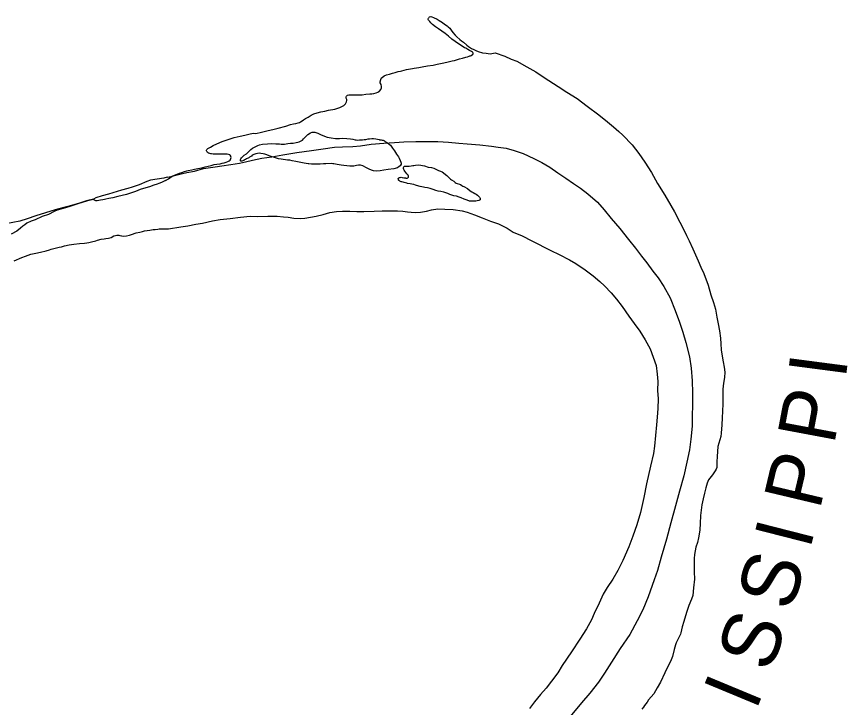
# Model space of a CAD drawing. Extents: x -939622 to -934222, y 1383701 to 1385301.
# Drawn here: x -935659.27 to -935632.03, y 1384134.34 to 1384156.99 of the extents above; entities that cross this region are included whole.
import ezdxf

# ---------------------------------------------------------------- set-up
doc = ezdxf.new("R2010")
doc.units = 0
doc.layers.add('Level 3', color=7, linetype='Continuous')
doc.layers.add('Level 9', color=7, linetype='Continuous')

msp = doc.modelspace()

# ---------------------------------------------------------------- linework, layer by layer
at = {"layer": 'Level 3'}
for points in [[(-935654.334, 1384151.73), (-935654.209, 1384151.743), (-935654.099, 1384151.777), (-935653.959, 1384151.818), (-935653.837, 1384151.841), (-935653.691, 1384151.879), (-935653.438, 1384151.924), (-935653.144, 1384152.007), (-935652.759, 1384152.059), (-935652.541, 1384152.094), (-935652.246, 1384152.138), (-935651.963, 1384152.19), (-935651.766, 1384152.233), (-935651.534, 1384152.28), (-935651.227, 1384152.352), (-935650.905, 1384152.396), (-935650.544, 1384152.457), (-935650.082, 1384152.537), (-935649.604, 1384152.596), (-935649.216, 1384152.66), (-935648.846, 1384152.713), (-935648.586, 1384152.722), (-935648.25, 1384152.734), (-935647.99, 1384152.755), (-935647.65, 1384152.803), (-935647.234, 1384152.839), (-935646.878, 1384152.866), (-935646.57, 1384152.886), (-935646.18, 1384152.9), (-935645.949, 1384152.899), (-935645.712, 1384152.892), (-935645.46, 1384152.892), (-935645.111, 1384152.877), (-935644.774, 1384152.844), (-935644.494, 1384152.82), (-935644.082, 1384152.787), (-935643.7, 1384152.74), (-935643.483, 1384152.714), (-935643.223, 1384152.672), (-935642.954, 1384152.603), (-935642.665, 1384152.499), (-935642.305, 1384152.339), (-935642.048, 1384152.204), (-935641.782, 1384152.05), (-935641.527, 1384151.869), (-935641.262, 1384151.695), (-935641.004, 1384151.52), (-935640.777, 1384151.365), (-935640.536, 1384151.174), (-935640.223, 1384150.902), (-935640.001, 1384150.659), (-935639.769, 1384150.375), (-935639.494, 1384150.047), (-935639.205, 1384149.683), (-935638.978, 1384149.399), (-935638.777, 1384149.137), (-935638.607, 1384148.917), (-935638.402, 1384148.641), (-935638.236, 1384148.424), (-935638.046, 1384148.141), (-935637.843, 1384147.768), (-935637.67, 1384147.355), (-935637.533, 1384146.965), (-935637.425, 1384146.646), (-935637.323, 1384146.3), (-935637.207, 1384145.836), (-935637.155, 1384145.464), (-935637.116, 1384145.049), (-935637.102, 1384144.652), (-935637.108, 1384144.233), (-935637.112, 1384143.91), (-935637.114, 1384143.557), (-935637.156, 1384143.136), (-935637.207, 1384142.788), (-935637.294, 1384142.384), (-935637.389, 1384141.934), (-935637.533, 1384141.428), (-935637.66, 1384140.944), (-935637.814, 1384140.39), (-935637.963, 1384139.854), (-935638.137, 1384139.26), (-935638.259, 1384138.831), (-935638.365, 1384138.525), (-935638.561, 1384137.957), (-935638.738, 1384137.535), (-935638.917, 1384137.17), (-935639.162, 1384136.73), (-935639.476, 1384136.267), (-935639.766, 1384135.822), (-935639.99, 1384135.462), (-935640.189, 1384135.168), (-935640.479, 1384134.799), (-935640.744, 1384134.491), (-935641.118, 1384134.038)], [(-935654.334, 1384151.73), (-935654.448, 1384151.691), (-935654.888, 1384151.631), (-935655.004, 1384151.586), (-935655.256, 1384151.479), (-935655.482, 1384151.396), (-935655.625, 1384151.354), (-935655.834, 1384151.296), (-935655.98, 1384151.251), (-935656.26, 1384151.167), (-935656.466, 1384151.109), (-935656.677, 1384151.045), (-935656.757, 1384151.007), (-935656.984, 1384150.946), (-935657.216, 1384150.872), (-935657.547, 1384150.772), (-935657.726, 1384150.732), (-935658.006, 1384150.655), (-935658.322, 1384150.555), (-935658.64, 1384150.459), (-935658.923, 1384150.36), (-935659.17, 1384150.286), (-935659.624, 1384150.192)]]:
    msp.add_lwpolyline(points, dxfattribs=at)
at = {"layer": 'Level 9'}
for points in [[(-935648.444, 1384154.394), (-935648.421, 1384154.41), (-935648.373, 1384154.421), (-935648.263, 1384154.428), (-935648.139, 1384154.423), (-935648.032, 1384154.424), (-935647.936, 1384154.43), (-935647.822, 1384154.443), (-935647.691, 1384154.457), (-935647.619, 1384154.463), (-935647.559, 1384154.474), (-935647.479, 1384154.492), (-935647.429, 1384154.511), (-935647.393, 1384154.531), (-935647.373, 1384154.547), (-935647.327, 1384154.599), (-935647.316, 1384154.621), (-935647.308, 1384154.651), (-935647.306, 1384154.697), (-935647.315, 1384154.763), (-935647.347, 1384154.822), (-935647.348, 1384154.855), (-935647.33, 1384154.931), (-935647.302, 1384154.983), (-935647.287, 1384154.999), (-935647.22, 1384155.046), (-935647.143, 1384155.085), (-935647.042, 1384155.107), (-935646.941, 1384155.138), (-935646.858, 1384155.162), (-935646.763, 1384155.186), (-935646.68, 1384155.207), (-935646.644, 1384155.218), (-935646.486, 1384155.253), (-935646.29, 1384155.29), (-935646.239, 1384155.304), (-935646.084, 1384155.319), (-935645.97, 1384155.341), (-935645.795, 1384155.374), (-935645.616, 1384155.404), (-935645.482, 1384155.433), (-935645.371, 1384155.452), (-935645.258, 1384155.48), (-935645.118, 1384155.512), (-935644.985, 1384155.541), (-935644.913, 1384155.553), (-935644.809, 1384155.584), (-935644.753, 1384155.601), (-935644.649, 1384155.628), (-935644.542, 1384155.659), (-935644.488, 1384155.673), (-935644.432, 1384155.69), (-935644.411, 1384155.7), (-935644.388, 1384155.71), (-935644.364, 1384155.72), (-935644.317, 1384155.743), (-935644.305, 1384155.758), (-935644.3, 1384155.779), (-935644.303, 1384155.788), (-935644.31, 1384155.809), (-935644.323, 1384155.827), (-935644.357, 1384155.85), (-935644.421, 1384155.884), (-935644.473, 1384155.912), (-935644.543, 1384155.952), (-935644.586, 1384155.971), (-935644.666, 1384156.023), (-935644.776, 1384156.094), (-935644.893, 1384156.172), (-935645.004, 1384156.249), (-935645.112, 1384156.345), (-935645.217, 1384156.432), (-935645.325, 1384156.512), (-935645.436, 1384156.593), (-935645.54, 1384156.658), (-935645.636, 1384156.737), (-935645.683, 1384156.786), (-935645.717, 1384156.827), (-935645.761, 1384156.874), (-935645.761, 1384156.877), (-935645.771, 1384156.901), (-935645.775, 1384156.922), (-935645.766, 1384156.94), (-935645.758, 1384156.952), (-935645.744, 1384156.971), (-935645.729, 1384156.987), (-935645.693, 1384156.991), (-935645.654, 1384156.989), (-935645.599, 1384156.967), (-935645.486, 1384156.908), (-935645.41, 1384156.862), (-935645.311, 1384156.796), (-935645.243, 1384156.741), (-935645.157, 1384156.684), (-935645.12, 1384156.655), (-935645.065, 1384156.609), (-935645.017, 1384156.547), (-935644.964, 1384156.471), (-935644.891, 1384156.38), (-935644.838, 1384156.324), (-935644.739, 1384156.24)], [(-935644.739, 1384156.24), (-935644.681, 1384156.194), (-935644.622, 1384156.148), (-935644.511, 1384156.052), (-935644.458, 1384156.009), (-935644.354, 1384155.946), (-935644.278, 1384155.907), (-935644.217, 1384155.879), (-935644.135, 1384155.848), (-935643.995, 1384155.808), (-935643.875, 1384155.797), (-935643.739, 1384155.772), (-935643.581, 1384155.799), (-935643.259, 1384155.692), (-935643.055, 1384155.597), (-935642.869, 1384155.528), (-935642.544, 1384155.34), (-935642.245, 1384155.179), (-935641.999, 1384155.019), (-935641.818, 1384154.899), (-935641.514, 1384154.704), (-935641.228, 1384154.518), (-935640.893, 1384154.301), (-935640.561, 1384154.056), (-935640.178, 1384153.768), (-935639.897, 1384153.54), (-935639.696, 1384153.372), (-935639.52, 1384153.224), (-935639.39, 1384153.108), (-935639.09, 1384152.781), (-935638.864, 1384152.503), (-935638.674, 1384152.214), (-935638.455, 1384151.881), (-935638.256, 1384151.523), (-935638.014, 1384151.133), (-935637.813, 1384150.794), (-935637.695, 1384150.584), (-935637.521, 1384150.255), (-935637.392, 1384150), (-935637.307, 1384149.81), (-935637.22, 1384149.632), (-935637.094, 1384149.38), (-935636.921, 1384148.985), (-935636.829, 1384148.769), (-935636.738, 1384148.57), (-935636.589, 1384148.183), (-935636.5, 1384147.866), (-935636.422, 1384147.616), (-935636.357, 1384147.392), (-935636.303, 1384147.135), (-935636.262, 1384146.913), (-935636.221, 1384146.682), (-935636.191, 1384146.448), (-935636.182, 1384146.264), (-935636.165, 1384146.063), (-935636.134, 1384145.85), (-935636.103, 1384145.667), (-935636.067, 1384145.493), (-935636.046, 1384145.325), (-935636.052, 1384145.159), (-935636.094, 1384144.974), (-935636.11, 1384144.771), (-935636.109, 1384144.563), (-935636.111, 1384144.295), (-935636.118, 1384144.047), (-935636.134, 1384143.836), (-935636.141, 1384143.603), (-935636.167, 1384143.331), (-935636.181, 1384143.219), (-935636.239, 1384143), (-935636.271, 1384142.887), (-935636.289, 1384142.729), (-935636.298, 1384142.56), (-935636.305, 1384142.394), (-935636.303, 1384142.265), (-935636.305, 1384142.243), (-935636.307, 1384142.222), (-935636.313, 1384142.207), (-935636.329, 1384142.152), (-935636.36, 1384142.091), (-935636.454, 1384141.964), (-935636.58, 1384141.796), (-935636.622, 1384141.695), (-935636.667, 1384141.537), (-935636.708, 1384141.358), (-935636.753, 1384141.181), (-935636.797, 1384140.978), (-935636.824, 1384140.808), (-935636.845, 1384140.632), (-935636.853, 1384140.364), (-935636.867, 1384140.164), (-935636.886, 1384140.022), (-935636.905, 1384139.894), (-935636.945, 1384139.748), (-935636.999, 1384139.586), (-935637.039, 1384139.353), (-935637.052, 1384139.214), (-935637.057, 1384139.011), (-935637.055, 1384138.785), (-935637.046, 1384138.541), (-935637.072, 1384138.254)], [(-935654.39, 1384151.619), (-935654.287, 1384151.671), (-935654.252, 1384151.699), (-935654.17, 1384151.754), (-935654.046, 1384151.812), (-935653.928, 1384151.856), (-935653.857, 1384151.882), (-935653.765, 1384151.913), (-935653.693, 1384151.93), (-935653.643, 1384151.944), (-935653.53, 1384151.966), (-935653.437, 1384151.987), (-935653.333, 1384152.006), (-935653.199, 1384152.032), (-935653.089, 1384152.06), (-935652.994, 1384152.087), (-935652.89, 1384152.112), (-935652.798, 1384152.136), (-935652.702, 1384152.155), (-935652.601, 1384152.168), (-935652.535, 1384152.182), (-935652.464, 1384152.199), (-935652.401, 1384152.214), (-935652.348, 1384152.237), (-935652.298, 1384152.263), (-935652.275, 1384152.288), (-935652.25, 1384152.343), (-935652.242, 1384152.373), (-935652.243, 1384152.4), (-935652.25, 1384152.415), (-935652.266, 1384152.442), (-935652.278, 1384152.456), (-935652.32, 1384152.467), (-935652.366, 1384152.477), (-935652.441, 1384152.484), (-935652.54, 1384152.48), (-935652.63, 1384152.477), (-935652.717, 1384152.477), (-935652.783, 1384152.481), (-935652.822, 1384152.479), (-935652.882, 1384152.492), (-935652.9, 1384152.495), (-935652.94, 1384152.505), (-935652.976, 1384152.51), (-935652.976, 1384152.513), (-935653.01, 1384152.53), (-935653.022, 1384152.551), (-935653.035, 1384152.565), (-935653.042, 1384152.592), (-935653.046, 1384152.613), (-935653.04, 1384152.629), (-935653.04, 1384152.632), (-935653.002, 1384152.663), (-935652.92, 1384152.714), (-935652.829, 1384152.76), (-935652.702, 1384152.824), (-935652.534, 1384152.894), (-935652.237, 1384152.994), (-935652.134, 1384153.031), (-935651.943, 1384153.065), (-935651.785, 1384153.107), (-935651.616, 1384153.143), (-935651.509, 1384153.168), (-935651.424, 1384153.156), (-935651.246, 1384153.198), (-935651.026, 1384153.251), (-935650.868, 1384153.284), (-935650.693, 1384153.335), (-935650.449, 1384153.401), (-935650.295, 1384153.449), (-935650.193, 1384153.47), (-935650.113, 1384153.488), (-935650.045, 1384153.506), (-935649.994, 1384153.523), (-935649.959, 1384153.542), (-935649.909, 1384153.574), (-935649.862, 1384153.606), (-935649.798, 1384153.65), (-935649.713, 1384153.698), (-935649.613, 1384153.759), (-935649.53, 1384153.798), (-935649.42, 1384153.832), (-935649.292, 1384153.864), (-935649.167, 1384153.892), (-935649.046, 1384153.924), (-935648.837, 1384153.958), (-935648.739, 1384153.983), (-935648.677, 1384154.009), (-935648.629, 1384154.032), (-935648.609, 1384154.042), (-935648.538, 1384154.08), (-935648.492, 1384154.133), (-935648.478, 1384154.152), (-935648.45, 1384154.201), (-935648.439, 1384154.244), (-935648.443, 1384154.277), (-935648.46, 1384154.321), (-935648.467, 1384154.348), (-935648.467, 1384154.36), (-935648.456, 1384154.382), (-935648.444, 1384154.394)], [(-935648.959, 1384152.178), (-935649.133, 1384152.163), (-935649.211, 1384152.163), (-935649.313, 1384152.156), (-935649.394, 1384152.157), (-935649.469, 1384152.157), (-935649.534, 1384152.152), (-935649.597, 1384152.155), (-935649.691, 1384152.164), (-935649.715, 1384152.166), (-935649.839, 1384152.189), (-935649.953, 1384152.203), (-935650.059, 1384152.224), (-935650.119, 1384152.24), (-935650.237, 1384152.263), (-935650.316, 1384152.281), (-935650.388, 1384152.288), (-935650.457, 1384152.294), (-935650.527, 1384152.304), (-935650.602, 1384152.313), (-935650.69, 1384152.331), (-935650.75, 1384152.35), (-935650.844, 1384152.38), (-935650.887, 1384152.394), (-935650.987, 1384152.429), (-935651.066, 1384152.463), (-935651.13, 1384152.479), (-935651.184, 1384152.489), (-935651.263, 1384152.501), (-935651.305, 1384152.509), (-935651.368, 1384152.506), (-935651.428, 1384152.495), (-935651.466, 1384152.482), (-935651.543, 1384152.443), (-935651.575, 1384152.418), (-935651.633, 1384152.382), (-935651.663, 1384152.36), (-935651.733, 1384152.325), (-935651.763, 1384152.309), (-935651.781, 1384152.302), (-935651.801, 1384152.289), (-935651.825, 1384152.276), (-935651.839, 1384152.267), (-935651.857, 1384152.26), (-935651.887, 1384152.247), (-935651.896, 1384152.25), (-935651.905, 1384152.252), (-935651.92, 1384152.252), (-935651.929, 1384152.261), (-935651.932, 1384152.266), (-935651.936, 1384152.296), (-935651.937, 1384152.299), (-935651.934, 1384152.309), (-935651.925, 1384152.324), (-935651.894, 1384152.358), (-935651.856, 1384152.405), (-935651.807, 1384152.449), (-935651.737, 1384152.496), (-935651.661, 1384152.562), (-935651.597, 1384152.631), (-935651.542, 1384152.681), (-935651.477, 1384152.714), (-935651.403, 1384152.743), (-935651.365, 1384152.763), (-935651.306, 1384152.783), (-935651.214, 1384152.81), (-935651.043, 1384152.822), (-935650.917, 1384152.827), (-935650.767, 1384152.814), (-935650.653, 1384152.818), (-935650.593, 1384152.808), (-935650.491, 1384152.806), (-935650.383, 1384152.827), (-935650.294, 1384152.837), (-935650.204, 1384152.843), (-935650.1, 1384152.862), (-935650.055, 1384152.875), (-935650.005, 1384152.889), (-935649.942, 1384152.912), (-935649.898, 1384152.941), (-935649.861, 1384152.982), (-935649.792, 1384153.062), (-935649.728, 1384153.128), (-935649.64, 1384153.179), (-935649.575, 1384153.203), (-935649.494, 1384153.202), (-935649.391, 1384153.173), (-935649.302, 1384153.128), (-935649.174, 1384153.069), (-935649.083, 1384153.033), (-935648.956, 1384153.013), (-935648.811, 1384152.994), (-935648.686, 1384152.999), (-935648.587, 1384153.002), (-935648.439, 1384152.989), (-935648.319, 1384152.978), (-935648.25, 1384152.969), (-935648.174, 1384152.953), (-935648.138, 1384152.946), (-935648.09, 1384152.944), (-935648.03, 1384152.949)], [(-935648.03, 1384152.949), (-935647.976, 1384152.948), (-935647.934, 1384152.95), (-935647.871, 1384152.958), (-935647.817, 1384152.966), (-935647.749, 1384152.98), (-935647.695, 1384152.985), (-935647.626, 1384152.994), (-935647.566, 1384152.993), (-935647.497, 1384152.986), (-935647.443, 1384152.973), (-935647.379, 1384152.957), (-935647.367, 1384152.955), (-935647.319, 1384152.95), (-935647.289, 1384152.942), (-935647.252, 1384152.938), (-935647.249, 1384152.935), (-935647.213, 1384152.912), (-935647.209, 1384152.909), (-935647.105, 1384152.849)], [(-935647.105, 1384152.849), (-935647.01, 1384152.771), (-935646.946, 1384152.68), (-935646.88, 1384152.589), (-935646.81, 1384152.48), (-935646.753, 1384152.397), (-935646.724, 1384152.347), (-935646.689, 1384152.276), (-935646.672, 1384152.219), (-935646.665, 1384152.189), (-935646.666, 1384152.15), (-935646.698, 1384152.101), (-935646.727, 1384152.075), (-935646.782, 1384152.034), (-935646.898, 1384152), (-935647.083, 1384151.975), (-935647.235, 1384151.952), (-935647.351, 1384151.93), (-935647.468, 1384151.923), (-935647.568, 1384151.934), (-935647.631, 1384151.95), (-935647.713, 1384151.987), (-935647.802, 1384152.029), (-935647.915, 1384152.094), (-935648, 1384152.124), (-935648.057, 1384152.119), (-935648.129, 1384152.105), (-935648.218, 1384152.086), (-935648.287, 1384152.081), (-935648.35, 1384152.085), (-935648.443, 1384152.094), (-935648.543, 1384152.108), (-935648.627, 1384152.123), (-935648.693, 1384152.127), (-935648.76, 1384152.137), (-935648.82, 1384152.153), (-935648.875, 1384152.163), (-935648.908, 1384152.168), (-935648.959, 1384152.178)], [(-935644.484, 1384151.358), (-935644.4, 1384151.28), (-935644.345, 1384151.245), (-935644.302, 1384151.226), (-935644.244, 1384151.192), (-935644.198, 1384151.166), (-935644.158, 1384151.137), (-935644.109, 1384151.088), (-935644.09, 1384151.067), (-935644.08, 1384151.053), (-935644.071, 1384151.032), (-935644.066, 1384150.984), (-935644.075, 1384150.978), (-935644.089, 1384150.968), (-935644.113, 1384150.955), (-935644.164, 1384150.947), (-935644.211, 1384150.943), (-935644.277, 1384150.943), (-935644.331, 1384150.941), (-935644.373, 1384150.934), (-935644.421, 1384150.938), (-935644.498, 1384150.975), (-935644.592, 1384151.005), (-935644.689, 1384151.046), (-935644.756, 1384151.074), (-935644.847, 1384151.104), (-935644.934, 1384151.113), (-935645.065, 1384151.157), (-935645.135, 1384151.188), (-935645.266, 1384151.231), (-935645.362, 1384151.255), (-935645.444, 1384151.27), (-935645.529, 1384151.288), (-935645.611, 1384151.325), (-935645.705, 1384151.354), (-935645.793, 1384151.373), (-935645.88, 1384151.391), (-935645.929, 1384151.401), (-935646.034, 1384151.424), (-935646.159, 1384151.456), (-935646.186, 1384151.467), (-935646.25, 1384151.483), (-935646.316, 1384151.499), (-935646.364, 1384151.506), (-935646.458, 1384151.521), (-935646.473, 1384151.527), (-935646.518, 1384151.537), (-935646.564, 1384151.55), (-935646.597, 1384151.561), (-935646.64, 1384151.569), (-935646.664, 1384151.574), (-935646.679, 1384151.583), (-935646.703, 1384151.591), (-935646.71, 1384151.594), (-935646.731, 1384151.611), (-935646.734, 1384151.614), (-935646.75, 1384151.631), (-935646.75, 1384151.643), (-935646.754, 1384151.655), (-935646.754, 1384151.667), (-935646.758, 1384151.679), (-935646.755, 1384151.692), (-935646.746, 1384151.695), (-935646.737, 1384151.701), (-935646.714, 1384151.714), (-935646.69, 1384151.718), (-935646.66, 1384151.722), (-935646.633, 1384151.717), (-935646.573, 1384151.707), (-935646.518, 1384151.7), (-935646.506, 1384151.697), (-935646.461, 1384151.696), (-935646.438, 1384151.709), (-935646.429, 1384151.715), (-935646.42, 1384151.727), (-935646.421, 1384151.733), (-935646.421, 1384151.761), (-935646.434, 1384151.787), (-935646.456, 1384151.808), (-935646.475, 1384151.834), (-935646.513, 1384151.881), (-935646.544, 1384151.925), (-935646.56, 1384151.952), (-935646.573, 1384151.981), (-935646.584, 1384152.014), (-935646.584, 1384152.032), (-935646.585, 1384152.047), (-935646.579, 1384152.069), (-935646.559, 1384152.084), (-935646.538, 1384152.091), (-935646.496, 1384152.087), (-935646.448, 1384152.082), (-935646.4, 1384152.087), (-935646.334, 1384152.095), (-935646.281, 1384152.103), (-935646.245, 1384152.11), (-935646.191, 1384152.121), (-935646.084, 1384152.128), (-935645.899, 1384152.092), (-935645.778, 1384152.058), (-935645.672, 1384152.04)], [(-935645.672, 1384152.04), (-935645.594, 1384152.016), (-935645.502, 1384151.974), (-935645.435, 1384151.946), (-935645.368, 1384151.924), (-935645.317, 1384151.902)], [(-935645.317, 1384151.902), (-935645.168, 1384151.777), (-935645.112, 1384151.728), (-935645.063, 1384151.682), (-935645.038, 1384151.664), (-935645.01, 1384151.638), (-935644.939, 1384151.589), (-935644.903, 1384151.564), (-935644.89, 1384151.555), (-935644.853, 1384151.532), (-935644.826, 1384151.521), (-935644.744, 1384151.491), (-935644.72, 1384151.48), (-935644.673, 1384151.448), (-935644.643, 1384151.431), (-935644.606, 1384151.414), (-935644.603, 1384151.414), (-935644.484, 1384151.358)], [(-935654.39, 1384151.619), (-935654.52, 1384151.551), (-935654.61, 1384151.516), (-935654.669, 1384151.491), (-935654.77, 1384151.462), (-935654.863, 1384151.427), (-935654.88, 1384151.414), (-935654.991, 1384151.385), (-935655.11, 1384151.35), (-935655.217, 1384151.317), (-935655.372, 1384151.254), (-935655.506, 1384151.209), (-935655.675, 1384151.161), (-935655.816, 1384151.125), (-935655.959, 1384151.086), (-935656.12, 1384151.05), (-935656.248, 1384151.026), (-935656.35, 1384151.009), (-935656.394, 1384150.996), (-935656.451, 1384150.986), (-935656.52, 1384150.973), (-935656.576, 1384150.963), (-935656.633, 1384150.952), (-935656.675, 1384150.952), (-935656.702, 1384150.96), (-935656.721, 1384150.972), (-935656.739, 1384150.983), (-935656.781, 1384150.989), (-935656.811, 1384150.985), (-935656.987, 1384150.936), (-935657.094, 1384150.907), (-935657.302, 1384150.84), (-935657.523, 1384150.766), (-935657.749, 1384150.702), (-935657.946, 1384150.638), (-935658.044, 1384150.597), (-935658.225, 1384150.506), (-935658.433, 1384150.432), (-935658.665, 1384150.329), (-935658.798, 1384150.281), (-935658.944, 1384150.218), (-935659.006, 1384150.165), (-935659.068, 1384150.122), (-935659.142, 1384150.057), (-935659.268, 1384149.959), (-935659.455, 1384149.853)], [(-935654.291, 1384150.027), (-935653.889, 1384150.096), (-935653.662, 1384150.134), (-935653.394, 1384150.18), (-935653.182, 1384150.214), (-935652.852, 1384150.289), (-935652.595, 1384150.334), (-935652.267, 1384150.37), (-935651.932, 1384150.412), (-935651.615, 1384150.441), (-935651.363, 1384150.438), (-935651.036, 1384150.443), (-935650.724, 1384150.445), (-935650.52, 1384150.428), (-935650.372, 1384150.409), (-935650.179, 1384150.386), (-935649.978, 1384150.372), (-935649.822, 1384150.384), (-935649.634, 1384150.411), (-935649.449, 1384150.448), (-935649.217, 1384150.501), (-935649.004, 1384150.569), (-935648.786, 1384150.598), (-935648.582, 1384150.611), (-935648.348, 1384150.613), (-935648.114, 1384150.6), (-935647.883, 1384150.602), (-935647.542, 1384150.614), (-935647.287, 1384150.62), (-935646.999, 1384150.621), (-935646.78, 1384150.617), (-935646.609, 1384150.614), (-935646.449, 1384150.593), (-935646.331, 1384150.576), (-935646.178, 1384150.572), (-935646.022, 1384150.58), (-935645.831, 1384150.611), (-935645.668, 1384150.653), (-935645.459, 1384150.682), (-935645.234, 1384150.68), (-935644.958, 1384150.669), (-935644.662, 1384150.619), (-935644.492, 1384150.577), (-935644.252, 1384150.489), (-935644.006, 1384150.395), (-935643.729, 1384150.284), (-935643.471, 1384150.2), (-935643.181, 1384150.056), (-935642.984, 1384149.918), (-935642.691, 1384149.796), (-935642.374, 1384149.638), (-935641.751, 1384149.319), (-935641.479, 1384149.187), (-935641.143, 1384149.012), (-935640.928, 1384148.893), (-935640.624, 1384148.683), (-935640.359, 1384148.488), (-935640.148, 1384148.308), (-935639.993, 1384148.163), (-935639.772, 1384147.932), (-935639.597, 1384147.721), (-935639.411, 1384147.484), (-935639.196, 1384147.169), (-935639.016, 1384146.925), (-935638.836, 1384146.678), (-935638.658, 1384146.394), (-935638.498, 1384146.099), (-935638.301, 1384145.554), (-935638.261, 1384145.269), (-935638.243, 1384145.019), (-935638.251, 1384144.726), (-935638.229, 1384144.452), (-935638.242, 1384144.141), (-935638.267, 1384143.851), (-935638.291, 1384143.6), (-935638.318, 1384143.252), (-935638.354, 1384142.907), (-935638.387, 1384142.662), (-935638.483, 1384142.242), (-935638.615, 1384141.668), (-935638.702, 1384141.224), (-935638.81, 1384140.732), (-935638.936, 1384140.323), (-935639.064, 1384139.957), (-935639.193, 1384139.606), (-935639.387, 1384139.159), (-935639.552, 1384138.824), (-935639.716, 1384138.538), (-935639.901, 1384138.263), (-935640.031, 1384138.048), (-935640.171, 1384137.759), (-935640.336, 1384137.416), (-935640.418, 1384137.208), (-935640.585, 1384136.918), (-935640.807, 1384136.579), (-935641.077, 1384136.156), (-935641.376, 1384135.712), (-935641.526, 1384135.471), (-935641.735, 1384135.201), (-935641.91, 1384134.972), (-935642.095, 1384134.757)], [(-935657.402, 1384149.532), (-935657.21, 1384149.551), (-935657.042, 1384149.56), (-935656.968, 1384149.57), (-935656.908, 1384149.584), (-935656.816, 1384149.606), (-935656.679, 1384149.642), (-935656.619, 1384149.658), (-935656.5, 1384149.691), (-935656.404, 1384149.705), (-935656.344, 1384149.715), (-935656.255, 1384149.729), (-935656.168, 1384149.749), (-935656.082, 1384149.798), (-935656.032, 1384149.811), (-935655.99, 1384149.818), (-935655.969, 1384149.822), (-935655.924, 1384149.826), (-935655.888, 1384149.817), (-935655.837, 1384149.806), (-935655.819, 1384149.801), (-935655.78, 1384149.795), (-935655.669, 1384149.797), (-935655.57, 1384149.827), (-935655.502, 1384149.849), (-935655.35, 1384149.897), (-935655.237, 1384149.926), (-935655.141, 1384149.946), (-935655.076, 1384149.96), (-935654.908, 1384149.99), (-935654.792, 1384150.004), (-935654.726, 1384150.009), (-935654.642, 1384150.019), (-935654.594, 1384150.026), (-935654.543, 1384150.03), (-935654.517, 1384150.034), (-935654.291, 1384150.027)], [(-935659.353, 1384148.982), (-935659.104, 1384149.086), (-935658.979, 1384149.134), (-935658.803, 1384149.197), (-935658.642, 1384149.236), (-935658.49, 1384149.27), (-935658.308, 1384149.312), (-935658.198, 1384149.345), (-935658.138, 1384149.361), (-935658.01, 1384149.393), (-935657.879, 1384149.426), (-935657.807, 1384149.446), (-935657.706, 1384149.469), (-935657.554, 1384149.502), (-935657.402, 1384149.532)], [(-935637.072, 1384138.254), (-935637.096, 1384138.009), (-935637.134, 1384137.887), (-935637.225, 1384137.673), (-935637.304, 1384137.45), (-935637.395, 1384137.157), (-935637.443, 1384136.978), (-935637.49, 1384136.786), (-935637.503, 1384136.734), (-935637.539, 1384136.648), (-935637.584, 1384136.565), (-935637.638, 1384136.458), (-935637.662, 1384136.391), (-935637.708, 1384136.235), (-935637.762, 1384136.004), (-935637.823, 1384135.842), (-935637.921, 1384135.655), (-935638.013, 1384135.468), (-935638.161, 1384135.167), (-935638.26, 1384134.977), (-935638.379, 1384134.786), (-935638.546, 1384134.584), (-935638.597, 1384134.506), (-935638.68, 1384134.401), (-935638.717, 1384134.345), (-935638.766, 1384134.274)], [(-935642.095, 1384134.757), (-935642.287, 1384134.522), (-935642.447, 1384134.305)]]:
    msp.add_lwpolyline(points, dxfattribs=at)

# ---------------------------------------------------------------- texts
for s, rotation, p in [('I', 82.556, (-935632.088, 1384145.071)), ('P', 79.3778, (-935632.465, 1384142.914)), ('P', 76.6438, (-935632.936, 1384140.775)), ('I', 75.6822, (-935633.258, 1384139.474)), ('S', 73.4612, (-935633.861, 1384137.441)), ('S', 70.4715, (-935634.557, 1384135.439)), ('I', 67.4612, (-935635.037, 1384134.188))]:
    msp.add_text(s, height=1.901, rotation=rotation, dxfattribs=at).set_placement(p)

doc.saveas('drawing.dxf')
